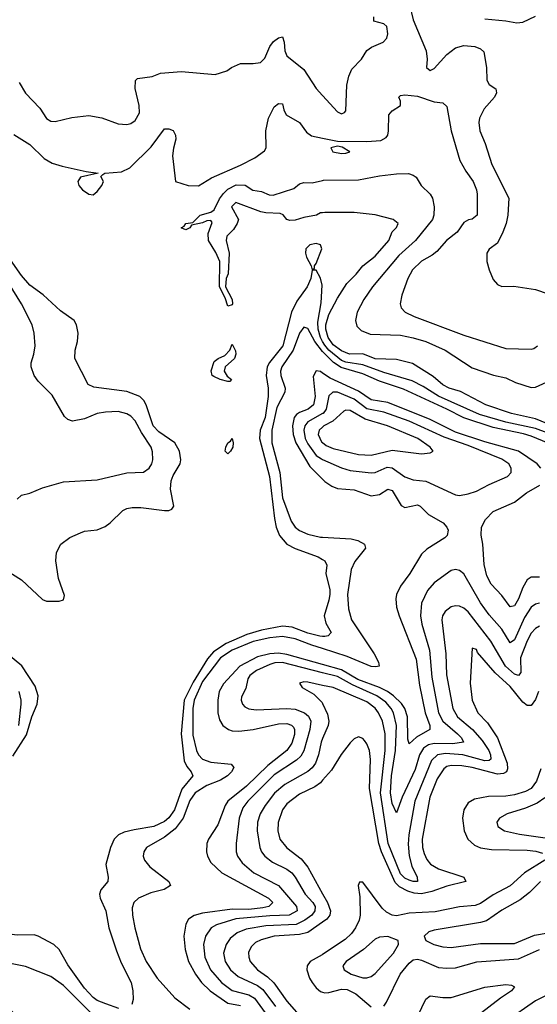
# Model space of a CAD drawing. Header units: inches. Extents: x 1305375 to 1407406, y 744550 to 841633.
# Tile 506 of 509: x 1398562 to 1401019, y 831887 to 836557. Entities that reach past the tile are written whole.
import ezdxf

# ---------------------------------------------------------------- set-up
doc = ezdxf.new("R2010")
doc.units = ezdxf.units.IN
doc.header["$MEASUREMENT"] = 0
doc.layers.add('B3893', color=7, linetype='Continuous')
doc.layers.add('B4803', color=7, linetype='Continuous')

msp = doc.modelspace()

# ---------------------------------------------------------------- linework, layer by layer
at = {"layer": 'B3893', "color": 5}
for points, elevation in [([(1398559.7, 836259.7), (1398590, 836209.1), (1398657.2, 836137.2), (1398688.8, 836088.8), (1398710, 836075.3), (1398730, 836074.4), (1398810, 836094), (1398890, 836102.8), (1398952.1, 836092), (1399030, 836062.6), (1399070, 836060.3), (1399090, 836064.2), (1399110, 836079.5), (1399130, 836116), (1399129.8, 836150), (1399109.8, 836230.2), (1399111, 836269), (1399121.8, 836278.2), (1399190, 836287.6), (1399230, 836304), (1399330, 836311.3), (1399490, 836297.6), (1399545.1, 836314.9), (1399567, 836330), (1399610, 836348.9), (1399670, 836349), (1399705.2, 836354.8), (1399724.8, 836375.2), (1399749.9, 836430.1), (1399767, 836453), (1399790, 836471.8), (1399810, 836475.8), (1399817.7, 836450), (1399820.9, 836410), (1399830, 836385.2), (1399910, 836321.6), (1399970, 836230.3), (1400000, 836197.3)], 1180), ([(1398533.4, 836013.4), (1398610, 835965.2), (1398678.7, 835898.7), (1398716.9, 835876.9), (1398762.8, 835862.8), (1398877.6, 835837.6), (1398934, 835830), (1398850.5, 835809.5), (1398838, 835790), (1398843.1, 835770), (1398859.5, 835750), (1398890, 835728.9), (1398910, 835727.2), (1398930, 835742), (1398951.6, 835770), (1398959.3, 835790), (1398947.3, 835812.7), (1398956.4, 835823.6), (1398966, 835830), (1399045.1, 835834.9), (1399085.1, 835854.9), (1399185.5, 835954.5), (1399250, 836039.5), (1399270, 836040.3), (1399290, 836032.4), (1399302.3, 836010), (1399302.8, 835990), (1399291.7, 835948.3), (1399288, 835912), (1399302, 835790), (1399362, 835770), (1399410, 835768.7), (1399472.6, 835807.4), (1399610, 835867.1), (1399678.1, 835901.9), (1399724.5, 835935.5), (1399732.6, 835950), (1399730.7, 836030), (1399742.5, 836090), (1399770, 836143.1), (1399790, 836160.4), (1399810, 836158), (1399815.6, 836130), (1399826.3, 836106.3), (1399890, 836068.8), (1399923.6, 836023.6), (1399946.3, 836006.3), (1400000, 835995.6)], 1160), ([(1400000, 835641.6), (1399990, 835640.9), (1399971, 835630), (1399910, 835619.5), (1399870, 835606.3), (1399844.8, 835604.8), (1399829.4, 835609.4), (1399812.3, 835632.3), (1399798, 835638), (1399730, 835640.7), (1399706.3, 835646.3), (1399587.3, 835690), (1399567.2, 835670), (1399600.4, 835610), (1399594.9, 835590), (1399577.6, 835562.4), (1399545.7, 835530), (1399542.8, 835510), (1399555.5, 835450), (1399551.2, 835351.2), (1399542.4, 835330), (1399538.4, 835290), (1399570, 835230.6), (1399571.5, 835210), (1399570, 835205.2), (1399550, 835199), (1399537.8, 835237.8), (1399509.8, 835290), (1399511.8, 835410), (1399493.6, 835453.6), (1399458, 835510), (1399456.8, 835543.2), (1399475.6, 835595.6), (1399470, 835604), (1399450, 835602.7), (1399430, 835593.2), (1399376.9, 835583.1), (1399370, 835569.2), (1399350, 835561.2), (1399329.2, 835570), (1399342.7, 835577.3), (1399350, 835590.5), (1399384, 835596), (1399419.3, 835630), (1399470, 835644), (1399484.5, 835655.5), (1399510, 835708), (1399530, 835732.8), (1399550, 835753.2), (1399590, 835773.5), (1399631.8, 835771.8), (1399669.1, 835749.1), (1399710, 835742.3), (1399746.8, 835726.8), (1399765.1, 835725.1), (1399863, 835757), (1399890, 835779.1), (1399910, 835785.5), (1399950, 835783.1), (1400000, 835794.2)], 1140), ([(1398350, 834037.8), (1398570, 833899.6), (1398670, 833807), (1398690, 833798.4), (1398750, 833799.1), (1398770, 833804.7), (1398774, 833826), (1398746.2, 833906.2), (1398734, 833990), (1398736, 834030), (1398757.6, 834070), (1398799.3, 834100.7), (1398850, 834123.1), (1398870, 834130.3), (1398930, 834138), (1398967.5, 834152.5), (1398991.8, 834170), (1399051.4, 834228.6), (1399070, 834238.4), (1399096.3, 834243.7), (1399136.6, 834243.4), (1399250, 834228.4), (1399270.6, 834229.4), (1399284.1, 834235.9), (1399292.9, 834250), (1399277.8, 834330), (1399280.7, 834370), (1399290, 834394.7), (1399323.2, 834450), (1399327.6, 834470), (1399320.2, 834510), (1399297.6, 834550), (1399222.1, 834602.1), (1399196.2, 834630), (1399162.8, 834730), (1399151.1, 834751.1), (1399131.6, 834770), (1399070, 834794.1), (1398914.2, 834814.2), (1398887.2, 834827.2), (1398823.7, 834950), (1398825.5, 834990), (1398835.9, 835030), (1398839.8, 835070), (1398832.1, 835110), (1398820.5, 835130), (1398756.4, 835176.4), (1398672.9, 835252.9), (1398610, 835298.1), (1398570, 835344), (1398518.3, 835418.3)], 1160), ([(1400000, 835030.5), (1399989.2, 835050), (1399978.8, 835090), (1399977.2, 835122.8), (1399993.3, 835213.4), (1399998, 835298), (1399990, 835331.6), (1399970, 835369.3), (1399951, 835369), (1399944, 835330), (1399927, 835290), (1399878, 835222), (1399852.6, 835170), (1399811, 835010), (1399748.3, 834931.7), (1399736.7, 834910), (1399731.7, 834870), (1399741.8, 834810), (1399741.1, 834770), (1399726.6, 834670), (1399704.2, 834610), (1399699.5, 834570), (1399748.5, 834390), (1399770.9, 834190.9), (1399779.1, 834150), (1399794.7, 834110), (1399830.1, 834070), (1399870, 834049.2), (1399978, 834010), (1400000, 833996.4)], 1160), ([(1398550, 834282.4), (1398570, 834301.3), (1398610, 834311.6), (1398670, 834337.3), (1398770, 834364.4), (1398930, 834375.2), (1399070, 834407.6), (1399150, 834411.2), (1399176.8, 834430), (1399188.7, 834450), (1399193.5, 834470), (1399192.4, 834507.6), (1399185.4, 834530), (1399139.6, 834599.6), (1399110, 834654.8), (1399090, 834676.5), (1399070, 834688.1), (1399030, 834698), (1398970, 834695.6), (1398930, 834689), (1398870, 834664.4), (1398812.1, 834652.1), (1398790, 834660.4), (1398774.8, 834674.8), (1398715.9, 834775.9), (1398650, 834842), (1398631, 834870), (1398616.4, 834910), (1398615.8, 834930), (1398629.8, 834970.2), (1398635.5, 835010), (1398631.4, 835070), (1398621.7, 835110), (1398569.8, 835210), (1398509.2, 835309.2)], 1180), ([(1400000, 834983), (1399962.7, 835030), (1399930, 835092.8), (1399910, 835099.3), (1399890, 835069.8), (1399860.5, 834990), (1399805.9, 834910), (1399799.5, 834890), (1399801.7, 834870), (1399821.5, 834810), (1399821, 834790), (1399782.3, 834717.7), (1399758.4, 834610), (1399759.5, 834550), (1399797.4, 834410), (1399809.8, 834289.8), (1399850, 834178.6), (1399869.7, 834149.7), (1399890, 834134), (1399930, 834116.8), (1399990, 834102.6), (1400000, 834102.1)], 1180), ([(1400000, 834881.1), (1399990, 834888), (1399970, 834891.8), (1399955.1, 834864.9), (1399964.7, 834770), (1399956.4, 834730), (1399930.8, 834710), (1399890, 834694.6), (1399876.2, 834683.9), (1399865.2, 834670), (1399857, 834630), (1399860.7, 834590), (1399873.2, 834550), (1399938.5, 834438.5), (1400000, 834377.3)], 1220), ([(1400000, 834688.8), (1399929.8, 834650.2), (1399915.3, 834630), (1399910.4, 834609.6), (1399916.8, 834570), (1399930, 834544.8), (1399970, 834490.5), (1399994, 834474), (1400000, 834471.3)], 1240), ([(1400000, 834624.9), (1399983.8, 834610), (1399979.2, 834590), (1399995.2, 834555.2), (1400000, 834551.2)], 1260), ([(1400000, 833631.7), (1399987.1, 833632.9), (1399930, 833646.9), (1399855.4, 833675.4), (1399810, 833679.9), (1399710, 833661.3), (1399639.6, 833640.4), (1399542, 833598), (1399481.2, 833558.8), (1399453.7, 833526.3), (1399385.1, 833414.9), (1399342.5, 833330), (1399329.1, 833169.1), (1399342.2, 833042.2), (1399354.8, 833014.8), (1399376.3, 832990), (1399383.5, 832970), (1399332, 832908), (1399296.3, 832810), (1399270, 832771.6), (1399250, 832753.9), (1399198.3, 832730), (1399104.9, 832715.1), (1399057.2, 832702.8), (1399031.3, 832690), (1399011, 832670), (1398993.4, 832630), (1398970.2, 832550), (1398982.3, 832490), (1398979.7, 832470), (1398946.7, 832430), (1398941.1, 832410), (1398944.6, 832390), (1398970.8, 832330), (1398985.7, 832250), (1399021.1, 832141.1), (1399043.8, 832083.8), (1399090.5, 831989.5), (1399098.8, 831950), (1399101, 831910), (1399094.4, 831885.6)], 1160), ([(1400000, 833573.8), (1399949.3, 833590), (1399870, 833620.8), (1399810, 833631.6), (1399750, 833625.2), (1399670, 833607.6), (1399570, 833567), (1399514.7, 833530), (1399430, 833418.6), (1399390, 833330), (1399383.7, 833290), (1399383.2, 833163.2), (1399401.6, 833090), (1399410.6, 833070), (1399429.5, 833049.5), (1399470, 833034.8), (1399565.9, 833025.9), (1399577.9, 833010), (1399567.9, 832990), (1399549, 832970), (1399515, 832950), (1399450, 832924), (1399395, 832890), (1399370, 832854), (1399337.8, 832770), (1399300.1, 832719.9), (1399250, 832680.1), (1399164.5, 832630), (1399151, 832610), (1399148.4, 832590), (1399154.5, 832570), (1399179.3, 832539.3), (1399269.1, 832470), (1399278.3, 832450), (1399247.9, 832432.1), (1399184.6, 832415.4), (1399125.4, 832390), (1399103.2, 832370), (1399095.9, 832344.1), (1399097.2, 832310), (1399108.3, 832250), (1399135.4, 832150), (1399162.5, 832090), (1399214.7, 832010), (1399297.6, 831917.6), (1399370, 831864.2)], 1180), ([(1398530, 833063.9), (1398594.5, 833165.5), (1398620.3, 833250), (1398644.3, 833310), (1398649.6, 833350), (1398635.5, 833395.5), (1398572, 833492), (1398490, 833560.8)], 1160), ([(1400000, 833498.9), (1399830, 833546), (1399790, 833552), (1399750, 833549.8), (1399690, 833534.6), (1399607.2, 833490), (1399530, 833406.5), (1399509.2, 833370), (1399502.9, 833330), (1399502.9, 833270), (1399510, 833236.5), (1399526.1, 833210), (1399553.1, 833190), (1399570, 833184.5), (1399602.8, 833182.8), (1399670.6, 833190.6), (1399790, 833217), (1399830, 833219), (1399851.6, 833211.6), (1399861.2, 833201.1), (1399866.6, 833190), (1399866.1, 833166.1), (1399854.3, 833125.7), (1399829.4, 833090), (1399740.4, 833019.6), (1399639, 832921), (1399550.5, 832850), (1399537.2, 832830), (1399502.2, 832737.8), (1399457.7, 832670), (1399450.1, 832650), (1399448.1, 832610), (1399453, 832590), (1399470, 832560.2), (1399521.3, 832510), (1399742.5, 832390), (1399763.7, 832370), (1399744.7, 832350), (1399715.8, 832344.2), (1399650, 832337), (1399570, 832337.8), (1399430, 832318.4), (1399390, 832307.7), (1399363.8, 832290), (1399350, 832267.3), (1399340.3, 832210), (1399346.7, 832146.7), (1399363.4, 832090), (1399396.3, 832030), (1399425.7, 831990), (1399466, 831950), (1399550, 831892.4), (1399610, 831880.4)], 1220), ([(1400000, 833459.2), (1399810, 833507.4), (1399773.6, 833506.4), (1399750, 833498.8), (1399686, 833470), (1399654.1, 833445.9), (1399645.4, 833430), (1399634.6, 833385.4), (1399615.1, 833344.9), (1399612.9, 833330), (1399619.7, 833310), (1399630, 833298.6), (1399650, 833288.2), (1399683.9, 833283.9), (1399830, 833289.7), (1399870, 833286.3), (1399914.6, 833270), (1399933.2, 833253.2), (1399943.7, 833230), (1399939.6, 833190), (1399910, 833089.9), (1399896.5, 833063.5), (1399875.5, 833044.5), (1399770, 832975.3), (1399645, 832850), (1399620.6, 832819.4), (1399603.9, 832770), (1399590.1, 832650), (1399589.5, 832610), (1399595.1, 832590), (1399617.7, 832557.7), (1399672.6, 832510), (1399790.9, 832450.9), (1399876, 832350), (1399878.6, 832330), (1399841.1, 832310), (1399750, 832306.6), (1399588.5, 832291.5), (1399495.9, 832264.1), (1399471.2, 832248.8), (1399444.6, 832210), (1399435, 832170), (1399440.3, 832110), (1399468, 832050), (1399519.1, 831990), (1399570, 831952.3), (1399650, 831931.9), (1399676.1, 831916.1), (1399726.7, 831846.7)], 1240), ([(1400000, 833399.6), (1399930, 833414.7), (1399910, 833415.8), (1399890.7, 833410), (1399902.4, 833390), (1399958.4, 833358.4), (1399997.8, 833317.8), (1400000, 833313.1)], 1260), ([(1398557.1, 833210), (1398569.1, 833310), (1398569, 833330), (1398558.8, 833370)], 1180), ([(1400000, 833147.5), (1399992.5, 833130), (1399980.7, 833070), (1399966, 833030), (1399950.8, 833009.2), (1399930, 832991.4), (1399820.1, 832930), (1399771.3, 832888.7), (1399726.7, 832830), (1399702.9, 832790), (1399690.5, 832750), (1399689.6, 832710), (1399702.2, 832630), (1399710.1, 832610), (1399725.7, 832590), (1399761.4, 832561.4), (1399830, 832527.2), (1399853.4, 832510), (1399870.1, 832490.1), (1399917.7, 832410), (1399953, 832370), (1399964.6, 832350), (1399963.4, 832330), (1399948.1, 832310), (1399914.8, 832285.2), (1399873.9, 832266.1), (1399730, 832258.4), (1399637.3, 832242.7), (1399593.5, 832226.5), (1399560.3, 832199.7), (1399541.5, 832170), (1399530.1, 832130), (1399537.3, 832090), (1399562.7, 832050), (1399598.2, 832018.2), (1399690, 831975.5), (1399716.7, 831956.7), (1399776.1, 831876.1)], 1260), ([(1400000, 832949.3), (1399990, 832938.1), (1399962.2, 832917.8), (1399890, 832884), (1399830, 832837.9), (1399809.6, 832810), (1399788.9, 832748.9), (1399786.5, 832710), (1399797.4, 832670), (1399829.7, 832629.7), (1399897.6, 832577.6), (1399930, 832536.6), (1400000, 832410.7)], 1280), ([(1400000, 832276.1), (1399930, 832227.1), (1399890, 832217.5), (1399770, 832209.3), (1399707.7, 832192.3), (1399680.7, 832179.3), (1399660.1, 832159.9), (1399648.2, 832131.8), (1399648.9, 832110), (1399656.6, 832090), (1399690.1, 832050), (1399737.7, 832017.7), (1399768.9, 831988.9), (1399830, 831901.3), (1399910, 831810.1), (1399946.9, 831786.9), (1399970, 831782.8), (1400000, 831793)], 1280), ([(1399032.4, 831867.6), (1398971.3, 831888.7), (1398930, 831905.3), (1398910, 831918.5), (1398870, 831962.8), (1398790, 832074.4), (1398750, 832147.1), (1398724.7, 832170), (1398650, 832210.6), (1398630, 832216.1), (1398550, 832214), (1398490, 832221.9), (1398470, 832217.7), (1398410, 832180.4), (1398366.1, 832133.9), (1398349.8, 832090.2), (1398344.3, 832050), (1398348.4, 831990), (1398361.6, 831941.6), (1398383.5, 831903.5), (1398462.1, 831802.1)], 1160), ([(1400000, 832123.7), (1399997.8, 832122.2), (1399940.2, 832090), (1399926.8, 832070), (1399924.4, 832050), (1399936.8, 832010), (1399949.6, 831990), (1399970, 831964.3), (1399990, 831948.1), (1400000, 831944.8)], 1320), ([(1398896.9, 831850), (1398770, 831975.7), (1398710, 832018.4), (1398590, 832065.7), (1398510, 832081.2), (1398470, 832071.8), (1398444.7, 832050), (1398432.8, 832010), (1398450.2, 831950), (1398490, 831891.9), (1398528.9, 831850)], 1180)]:
    msp.add_lwpolyline(points, dxfattribs=dict(at, elevation=elevation))
for points, elevation in [([(1399970, 835496.4), (1399939.3, 835490), (1399919.6, 835470), (1399918.2, 835450), (1399924.1, 835430), (1399946, 835390), (1399950, 835371.3), (1399962, 835378), (1399961.2, 835390), (1399970, 835401), (1399996.9, 835470), (1399989.7, 835489.7)], 1160), ([(1399550, 834840.7), (1399514, 834850), (1399484.1, 834864.1), (1399476.2, 834870), (1399471.5, 834891.5), (1399484.7, 834935.3), (1399504.5, 834950), (1399535.8, 834964.2), (1399559.5, 834990), (1399570, 835018), (1399586, 834986), (1399588.4, 834970), (1399581.3, 834950), (1399537, 834910), (1399531.8, 834890), (1399546.2, 834866.2), (1399566.8, 834850), (1399559.3, 834840.7)], 1140), ([(1399550, 834498.4), (1399537, 834510), (1399540.5, 834530), (1399550, 834550.5), (1399562.5, 834557.5), (1399570, 834570.7), (1399575.3, 834550), (1399573.1, 834530), (1399563, 834510)], 1140)]:
    msp.add_lwpolyline(points, close=True, dxfattribs=dict(at, elevation=elevation))
at = {"layer": 'B4803', "color": 5}
for points, elevation in [([(1400412.4, 836630), (1400430, 836556.4), (1400490.6, 836410), (1400496.1, 836370), (1400492.7, 836330), (1400510, 836315.8), (1400530, 836326), (1400590, 836392.5), (1400630, 836423.5), (1400670, 836434.8), (1400722.8, 836430), (1400750, 836419), (1400765.4, 836405.4), (1400778.4, 836330), (1400778.6, 836270), (1400790, 836250.4), (1400822.3, 836230), (1400824.7, 836210), (1400815.5, 836190), (1400766.2, 836133.8), (1400745.2, 836090), (1400740.6, 836070), (1400745.6, 836030), (1400771.8, 835970), (1400802.9, 835870), (1400883.2, 835710), (1400879.3, 835630), (1400871, 835590), (1400855.9, 835550), (1400830, 835497.6), (1400790, 835468.2), (1400779.7, 835450), (1400779.1, 835410), (1400790, 835370.3), (1400810, 835325.2), (1400830, 835301.7), (1400850, 835291.8), (1400907, 835293), (1401010, 835277.8), (1401130, 835235.6)], 1180), ([(1400000, 836197.3), (1400070, 836120.5), (1400090, 836110.6), (1400103.7, 836116.3), (1400110, 836124.7), (1400114.1, 836245.9), (1400123.8, 836290), (1400138, 836322), (1400184.4, 836370), (1400209.5, 836410.5), (1400232.4, 836427.6), (1400287.9, 836450), (1400304.3, 836470), (1400309.4, 836490), (1400304.6, 836524.6), (1400290, 836538), (1400243.6, 836550), (1400242.4, 836570)], 1180), ([(1400770, 836561.4), (1400870, 836552.2), (1400921.9, 836541.9), (1400950, 836545.1), (1401010, 836574.2)], 1220), ([(1400000, 835995.6), (1400070, 835981.7), (1400210, 835978.7), (1400275.7, 835984.3), (1400301.1, 835998.9), (1400308.9, 836010), (1400312.4, 836030), (1400314.5, 836105.5), (1400330, 836124.9), (1400369, 836150), (1400369, 836170), (1400362, 836190), (1400370, 836198), (1400390, 836200.7), (1400450, 836194.7), (1400530, 836167.4), (1400570, 836163.1), (1400590, 836146), (1400609.3, 836030), (1400650.9, 835890), (1400678.9, 835838.9), (1400714.4, 835790), (1400730.2, 835750), (1400734, 835730), (1400733.4, 835630), (1400710, 835611.3), (1400691.8, 835608.2), (1400670, 835595.1), (1400639.2, 835550), (1400588.1, 835510), (1400542.7, 835457.3), (1400520.5, 835439.5), (1400470, 835411.9), (1400425.9, 835370), (1400404.8, 835330), (1400375.9, 835250), (1400368.1, 835210), (1400372.8, 835190), (1400392, 835170), (1400434, 835150), (1400670, 835061.4), (1400870, 834997.5), (1400990, 834994.4), (1401001.8, 834998.2), (1401019.8, 835010)], 1160), ([(1400000, 835794.2), (1400004.7, 835795.3), (1400170, 835797.6), (1400270, 835816.8), (1400350, 835826), (1400407, 835827), (1400430, 835819.3), (1400443.6, 835810), (1400467.6, 835770), (1400510, 835730.3), (1400521.7, 835710), (1400528.8, 835670), (1400528, 835630), (1400521.6, 835610), (1400440.8, 835510), (1400360.9, 835439.1), (1400237, 835290), (1400195.5, 835230), (1400164, 835170), (1400155.6, 835130), (1400162.8, 835102.8), (1400182.2, 835082.2), (1400225.1, 835065.1), (1400370, 835060.1), (1400430, 835048.7), (1400490.3, 835030), (1400581.8, 834990), (1400710, 834905.8), (1400811.1, 834871.1), (1400870, 834858.4), (1400915.9, 834835.9), (1400990, 834812.1), (1401010, 834813.4), (1401062.8, 834837.2)], 1140), ([(1401091.7, 834630), (1401010, 834663.8), (1400896.4, 834690), (1400773.8, 834730), (1400653.7, 834793.7), (1400600.4, 834810), (1400570, 834825.5), (1400525.1, 834865.1), (1400426.7, 834926.7), (1400350, 834945.4), (1400250, 834949.1), (1400190, 834972.5), (1400127.6, 834970), (1400090, 834987.1), (1400050, 835015.5), (1400026.1, 835050), (1400015.8, 835090), (1400015.6, 835110), (1400030, 835159), (1400070, 835236.5), (1400114.3, 835305.7), (1400159.7, 835350), (1400190.6, 835389.4), (1400250, 835435.6), (1400314.7, 835510), (1400330, 835551), (1400350, 835571.3), (1400358, 835590), (1400334, 835610), (1400250, 835631.5), (1400150, 835642.6), (1400010, 835642.4), (1400000, 835641.6)], 1140), ([(1401176.1, 834556.1), (1401010, 834618), (1400870, 834647.6), (1400744.7, 834684.7), (1400550, 834770.7), (1400477.8, 834817.8), (1400424.2, 834844.2), (1400290, 834883.7), (1400190, 834920.3), (1400110, 834932), (1400090, 834940.6), (1400030, 834990), (1400010, 835012.6), (1400000, 835030.5)], 1160), ([(1401115.9, 834530), (1400990, 834581), (1400952.9, 834592.9), (1400810, 834623.4), (1400670, 834668), (1400589.8, 834709.8), (1400384.2, 834804.2), (1400270, 834842.7), (1400190, 834877.7), (1400087.3, 834907.3), (1400051.5, 834931.5), (1400001.3, 834981.3), (1400000, 834983)], 1180), ([(1401035.7, 834430), (1401017.9, 834450), (1400929.8, 834510), (1400770, 834554.1), (1400630, 834600.6), (1400510, 834660), (1400310, 834740.8), (1400230, 834753.5), (1400170, 834795.6), (1400036.4, 834856.4), (1400000, 834881.1)], 1220), ([(1400000, 834471.3), (1400090, 834431.9), (1400130, 834419.4), (1400230, 834408.1), (1400250, 834409.6), (1400306.1, 834433.9), (1400330, 834430.8), (1400390, 834388.3), (1400430, 834375.3), (1400490, 834367.6), (1400630, 834303.5), (1400650, 834300.5), (1400690, 834307.8), (1400730, 834321.5), (1400790, 834353), (1400876.8, 834390), (1400895, 834410), (1400895.4, 834430), (1400883.7, 834450), (1400850, 834473.1), (1400690, 834537.4), (1400576.3, 834576.4), (1400410, 834652.8), (1400290, 834695.4), (1400210, 834712), (1400150, 834757.7), (1400070, 834790.8), (1400048.9, 834791.1), (1400030, 834772.4), (1400016.7, 834710), (1400002.2, 834690), (1400000, 834688.8)], 1240), ([(1400000, 834551.2), (1400017.1, 834537.1), (1400050, 834523.7), (1400170, 834494.3), (1400230, 834491.6), (1400330, 834515.8), (1400470, 834497.7), (1400510, 834502), (1400525.1, 834510), (1400510.8, 834530), (1400451.6, 834570), (1400307.4, 834630), (1400202.2, 834662.2), (1400130, 834704.1), (1400110, 834705.7), (1400099.8, 834700.2), (1400047.7, 834652.3), (1400005.6, 834630), (1400000, 834624.9)], 1260), ([(1400000, 834377.3), (1400010, 834367.4), (1400044, 834344), (1400070, 834333.5), (1400150, 834326.9), (1400230, 834299.1), (1400270, 834304.9), (1400310, 834330.1), (1400330, 834323.8), (1400372.3, 834252.3), (1400390, 834243.9), (1400450, 834256.3), (1400463.1, 834250), (1400502.7, 834210), (1400572.2, 834170), (1400590.2, 834150), (1400595.3, 834135.3), (1400591.1, 834110), (1400580.5, 834099.5), (1400494.2, 834045.8), (1400470, 834022.7), (1400414, 833930), (1400370.1, 833869.9), (1400350.8, 833830), (1400346.9, 833810), (1400351.3, 833770), (1400362.7, 833730), (1400444.5, 833524.5), (1400460.5, 833400.5), (1400486.6, 833270), (1400508.6, 833210), (1400508.9, 833191.1), (1400445.8, 833154.2), (1400410, 833123), (1400405, 833145), (1400403.4, 833250), (1400390.3, 833290), (1400373.6, 833313.6), (1400335.9, 833350), (1400308, 833370), (1400270, 833390), (1400167.6, 833427.6), (1400090, 833473.9), (1400000, 833498.9)], 1220), ([(1401030, 833912.6), (1400990, 833913), (1400970, 833899.8), (1400950, 833864.5), (1400929.7, 833810.3), (1400910, 833776.8), (1400890, 833772.8), (1400850, 833826.5), (1400799.4, 833879.4), (1400779.1, 833919.1), (1400767.4, 833972.6), (1400760.5, 834070), (1400752.7, 834112.7), (1400754.1, 834150), (1400773.5, 834186.5), (1400810, 834224.5), (1400910, 834268.6), (1400966.9, 834313.1), (1401030.3, 834349.7)], 1220), ([(1400000, 834102.1), (1400135.4, 834095.4), (1400166.8, 834086.8), (1400198.7, 834070), (1400203.6, 834050), (1400152.4, 833987.6), (1400136, 833950), (1400118.3, 833830), (1400123.4, 833763.4), (1400137.6, 833710), (1400244.8, 833550), (1400264.4, 833510), (1400268.5, 833491.5), (1400253.1, 833486.9), (1400230, 833489.6), (1400116.5, 833536.5), (1400000, 833573.8)], 1180), ([(1400000, 833996.4), (1400010.3, 833990), (1400020.3, 833970), (1400014.7, 833930), (1400033.4, 833853.4), (1400033.8, 833830), (1400030, 833803.7), (1400007.6, 833730), (1400015, 833695), (1400040.2, 833650), (1400025.6, 833634.4), (1400010, 833630.7), (1400000, 833631.7)], 1160), ([(1401030, 833789.9), (1401010, 833785.4), (1400990, 833770.6), (1400958.4, 833721.6), (1400910, 833615.6), (1400890, 833601.5), (1400850, 833666.1), (1400790, 833734.1), (1400750, 833791.2), (1400670, 833928.6), (1400650, 833945.3), (1400630, 833948.7), (1400610, 833943.8), (1400530, 833886.3), (1400497.8, 833850), (1400469.5, 833790), (1400464.8, 833730), (1400471, 833690), (1400506.5, 833566.5), (1400518.1, 833438.1), (1400549.8, 833269.8), (1400570.8, 833230), (1400640.3, 833170), (1400658.7, 833150), (1400668.7, 833130), (1400617.3, 833122.7), (1400530, 833123.7), (1400503, 833117), (1400479, 833101), (1400459.3, 833070), (1400439.1, 833000.9), (1400377.7, 832870), (1400350, 832794.5), (1400330, 832839.7), (1400321.3, 832890), (1400327.5, 832970), (1400346.5, 833090), (1400350.2, 833210), (1400336.3, 833270), (1400325.5, 833290), (1400299.8, 833319.8), (1400257.2, 833350), (1400141.5, 833401.5), (1400070, 833441.4), (1400000, 833459.2)], 1240), ([(1401030, 833681.2), (1401010, 833668.7), (1400990, 833647.3), (1400970, 833611.4), (1400938.5, 833530), (1400940, 833460), (1400930, 833446.6), (1400910, 833453.5), (1400867.5, 833490), (1400798.9, 833610), (1400690, 833747.9), (1400670, 833765.9), (1400650, 833775.4), (1400630, 833776.8), (1400610, 833771.9), (1400581.3, 833750), (1400569.5, 833730), (1400566.4, 833710), (1400584.2, 833550), (1400588, 833450), (1400618.6, 833290), (1400639.6, 833250), (1400710.7, 833190.7), (1400757.5, 833137.5), (1400788.3, 833090), (1400797, 833070), (1400798.1, 833050), (1400790, 833042.6), (1400770, 833041.1), (1400665.1, 833070), (1400583.3, 833076.7), (1400545.1, 833070), (1400516.3, 833043.7), (1400438.1, 832850), (1400408.7, 832690), (1400405.9, 832645.9), (1400410.6, 832590.6), (1400422.8, 832542.8), (1400448.4, 832490), (1400450.4, 832470), (1400430, 832469.2), (1400410, 832475.4), (1400390, 832484.6), (1400370, 832505.7), (1400311.5, 832650), (1400274.6, 832890), (1400297.5, 833090), (1400296.9, 833170), (1400283.8, 833230), (1400265.8, 833270), (1400250, 833291.6), (1400210, 833320.9), (1400050, 833388.9), (1400000, 833399.6)], 1260), ([(1401024.9, 833370), (1401010, 833333.2), (1400990, 833303.4), (1400970, 833304), (1400950, 833320.7), (1400890, 833394), (1400819.5, 833459.5), (1400735.5, 833555.5), (1400730, 833569.3), (1400710, 833576), (1400700.9, 833410), (1400709.5, 833330), (1400737.3, 833270), (1400782.5, 833222.5), (1400830.7, 833150.7), (1400876.5, 833030), (1400877, 833003), (1400872, 832990), (1400858.2, 832981.8), (1400830, 832978.1), (1400710, 833010.7), (1400661.4, 833018.6), (1400610, 833019.7), (1400590, 833014.4), (1400575.6, 833004.4), (1400543.3, 832956.7), (1400508.8, 832870), (1400472.1, 832670), (1400474.4, 832630), (1400482.1, 832602.1), (1400494.1, 832574.1), (1400511.4, 832551.4), (1400550.1, 832530.1), (1400670.4, 832490), (1400680.3, 832470), (1400590, 832447.9), (1400518.5, 832421.5), (1400470, 832411.2), (1400434.3, 832414.3), (1400403.6, 832423.6), (1400364.1, 832444.1), (1400344.6, 832464.6), (1400280, 832610), (1400267.3, 832650), (1400222.6, 832910), (1400227.6, 833047.6), (1400221.9, 833090), (1400210, 833122.4), (1400198.2, 833138.2), (1400190, 833147.8), (1400170, 833155.6), (1400150, 833146.3), (1400130, 833127.1), (1400087.9, 833072.1), (1400042.8, 832997.2), (1400000, 832949.3)], 1280), ([(1400000, 833313.1), (1400023.8, 833263.8), (1400028.6, 833230), (1400026.6, 833210), (1400000, 833147.5)], 1260), ([(1401035.8, 833004.2), (1401015.4, 832944.6), (1400989, 832911), (1400963, 832897), (1400910, 832880.4), (1400870, 832874.7), (1400786.8, 832873.2), (1400720.8, 832859.2), (1400690, 832842.5), (1400670.1, 832810), (1400663.1, 832770), (1400671.4, 832710), (1400689.4, 832670), (1400721.1, 832641.1), (1400749.7, 832629.7), (1400801.8, 832621.8), (1400970, 832617.6), (1401012.7, 832612.7), (1401043.5, 832603.5)], 1320), ([(1401054.5, 832865.5), (1401018.5, 832841.5), (1400963.4, 832816.6), (1400875.8, 832790), (1400839.5, 832770), (1400826.5, 832750), (1400831.7, 832730), (1400863, 832710), (1400933.6, 832693.6), (1401056.2, 832676.2)], 1340), ([(1401054.1, 832570), (1400958.8, 832510), (1400890, 832449), (1400810, 832406.4), (1400750, 832364.4), (1400724.2, 832355.8), (1400650, 832349.6), (1400534.5, 832325.5), (1400410, 832318.8), (1400350, 832306.8), (1400329.9, 832309.9), (1400303.3, 832323.3), (1400282.3, 832342.3), (1400190, 832465.6), (1400174.4, 832465.6), (1400167.9, 832450), (1400176.1, 832396.1), (1400178.7, 832310), (1400173.8, 832286.2), (1400156.1, 832250), (1400136.8, 832223.2), (1400106.1, 832193.9), (1400000, 832123.7)], 1320), ([(1401034.1, 832470), (1400982.1, 832417.9), (1400938, 832382), (1400850, 832332.8), (1400777, 832283), (1400750, 832275), (1400530, 832239), (1400504.4, 832230), (1400482, 832210), (1400490.5, 832190), (1400528.2, 832170), (1400570, 832159), (1400610, 832156), (1400750, 832174.8), (1400910, 832175.5), (1401005.4, 832214.6), (1401070, 832225.8)], 1340), ([(1400000, 832410.7), (1400022.6, 832370), (1400036.7, 832330), (1400034.7, 832310), (1400019.8, 832290), (1400000, 832276.1)], 1280), ([(1400290, 831878.6), (1400303, 831897), (1400368.1, 832030), (1400410, 832082.4), (1400430, 832097.6), (1400450, 832101.1), (1400470, 832096.7), (1400550, 832062), (1400590, 832057.8), (1400630, 832059.7), (1400732.1, 832087.9), (1400930, 832102.7), (1401030, 832147.4)], 1320), ([(1400000, 831944.8), (1400010, 831941.5), (1400030, 831942.4), (1400090, 831958.8), (1400116.8, 831956.8), (1400156.8, 831936.8), (1400230, 831874.3)], 1320), ([(1400412.1, 831750), (1400489, 831911), (1400510, 831926.5), (1400570, 831918.4), (1400610, 831919.6), (1400770, 831968.6), (1400870, 831981.3), (1400897.1, 831977.1), (1400910.1, 831970.1), (1400896.6, 831950), (1400843.5, 831916.5), (1400732.9, 831830)], 1280), ([(1401120.9, 831959.1), (1401010, 831902.6), (1400870, 831804.6)], 1320)]:
    msp.add_lwpolyline(points, dxfattribs=dict(at, elevation=elevation))
for points, elevation in [([(1400070, 835957.4), (1400038.8, 835950), (1400048, 835930), (1400090, 835922.6), (1400110, 835924.4), (1400129.2, 835930), (1400092.9, 835952.9)], 1160), ([(1400310, 832208.7), (1400270, 832205.6), (1400250, 832195.1), (1400193.3, 832146.7), (1400111.3, 832090), (1400095.8, 832070), (1400101.5, 832050), (1400135.3, 832030), (1400190, 832012.6), (1400210, 832011.6), (1400230, 832018.6), (1400250, 832033.2), (1400336.2, 832130), (1400359.7, 832170), (1400358, 832190)], 1340)]:
    msp.add_lwpolyline(points, close=True, dxfattribs=dict(at, elevation=elevation))

doc.saveas('drawing.dxf')
